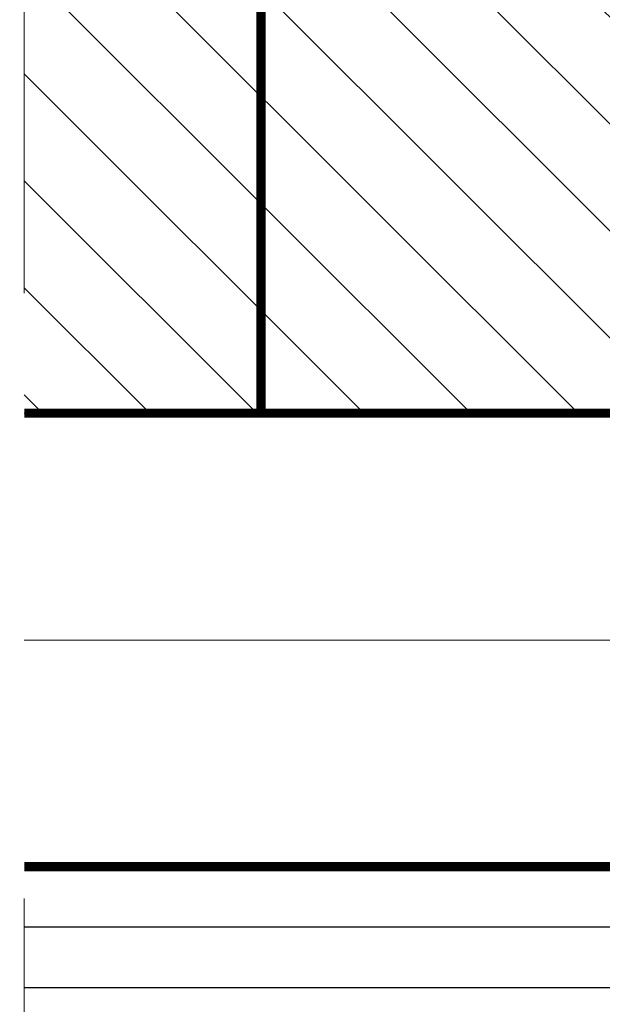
# Model space of a CAD drawing. Extents: x 4615668 to 9294084, y 5325188 to 10688993.
# Tile 343 of 656: x 4636858 to 4636878, y 5331548 to 5331580. Entities that reach past the tile are written whole.
import ezdxf

# ---------------------------------------------------------------- set-up
doc = ezdxf.new("R2010")
doc.units = 0
doc.header["$MEASUREMENT"] = 0
doc.linetypes.add('BUIB05', pattern=[1, 0.5, -0.5])
doc.linetypes.add('DASHDOT', pattern=[25.4, 12.7, -6.35, 0, -6.35])
for name, color, linetype, lineweight in [('A_wymiary', 152, 'Continuous', 5), ('hatch', 253, 'Continuous', 0), ('ocieplenie', 214, 'Continuous', 13)]:
    doc.layers.add(name, color=color, linetype=linetype, lineweight=lineweight)
doc.layers.add('sciany', color=1, linetype='Continuous')
doc.linetypes.add('BATTING', pattern='A,0.00254,-2.54,[134,ltypeshp.shx,S=2.54,R=0,X=-2.54,Y=0],-5.08,[134,ltypeshp.shx,S=2.54,R=180,X=2.54,Y=0],-2.54', length=10.16254)

msp = doc.modelspace()

# ---------------------------------------------------------------- hatches: boundary and pattern name
at = {"layer": 'hatch', "lineweight": 0, "ltscale": 40, "transparency": 33554687}
h = msp.add_hatch(dxfattribs=at)
h.set_pattern_fill('ANSI31', color=256, scale=20, angle=90)
h.set_pattern_definition([(135, (9982674.8744, 698730.7727), (-1.767766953, -1.767766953), [])])
h.paths.add_polyline_path([(4636891.315, 5331579.749), (4636866.315, 5331579.749), (4636866.315, 5331567.249), (4636891.315, 5331567.249)])
h.paths.add_polyline_path([(4636891.315, 5331579.749), (4636891.315, 5331597.249), (4636866.315, 5331597.249), (4636866.315, 5331579.749)])
h.paths.add_polyline_path([(4636858.499, 5331579.749), (4636858.499, 5331567.249), (4636866.315, 5331567.249), (4636866.315, 5331579.749)])
h.paths.add_polyline_path([(4636858.499, 5331597.249), (4636858.499, 5331579.749), (4636866.315, 5331579.749), (4636866.315, 5331597.249)])
h.paths.add_polyline_path([(4636972.729, 5331567.249), (4636972.729, 5331579.749), (4636951.315, 5331579.749), (4636951.315, 5331567.249)])
h.paths.add_polyline_path([(4636972.729, 5331579.749), (4636972.729, 5331597.249), (4636951.315, 5331597.249), (4636951.315, 5331579.749)])

# ---------------------------------------------------------------- linework, layer by layer
at = {"linetype": 'DASHDOT', "lineweight": 0}
msp.add_lwpolyline([(4636858.499, 5331567.249), (4636972.729, 5331567.249)], dxfattribs=at)
at = {"layer": 'A_wymiary', "linetype": 'BUIB05', "ltscale": 40}
msp.add_lwpolyline([(4636858.499, 5331629.283), (4636972.729, 5331629.283), (4636972.729, 5331531.216), (4636858.499, 5331531.216)], close=True, dxfattribs=at)
at = {"layer": 'hatch', "linetype": 'BATTING', "lineweight": 0, "ltscale": 7.5}
msp.add_lwpolyline([(4636858.499, 5331559.749), (4636890.84, 5331559.749)], dxfattribs=at)
at = {"layer": 'ocieplenie', "lineweight": 0, "ltscale": 40, "const_width": 0.3}
msp.add_lwpolyline([(4636890.952, 5331567.249), (4636890.952, 5331552.272), (4636858.499, 5331552.272)], dxfattribs=at)
at = {"layer": 'ocieplenie', "lineweight": -3, "ltscale": 40}
for points in [[(4636891.315, 5331567.249), (4636891.315, 5331548.272), (4636858.499, 5331548.272)], [(4636891.315, 5331555.249), (4636891.315, 5331550.272), (4636858.499, 5331550.272)]]:
    msp.add_lwpolyline(points, dxfattribs=at)
at = {"layer": 'sciany', "ltscale": 40, "const_width": 0.3}
msp.add_lwpolyline([(4636858.499, 5331567.249), (4636891.315, 5331567.249), (4636891.315, 5331597.249), (4636858.499, 5331597.249)], dxfattribs=at)
msp.add_lwpolyline([(4636891.315, 5331567.249), (4636866.315, 5331567.249), (4636866.315, 5331597.249), (4636891.315, 5331597.249)], close=True, dxfattribs=at)

doc.saveas('drawing.dxf')
